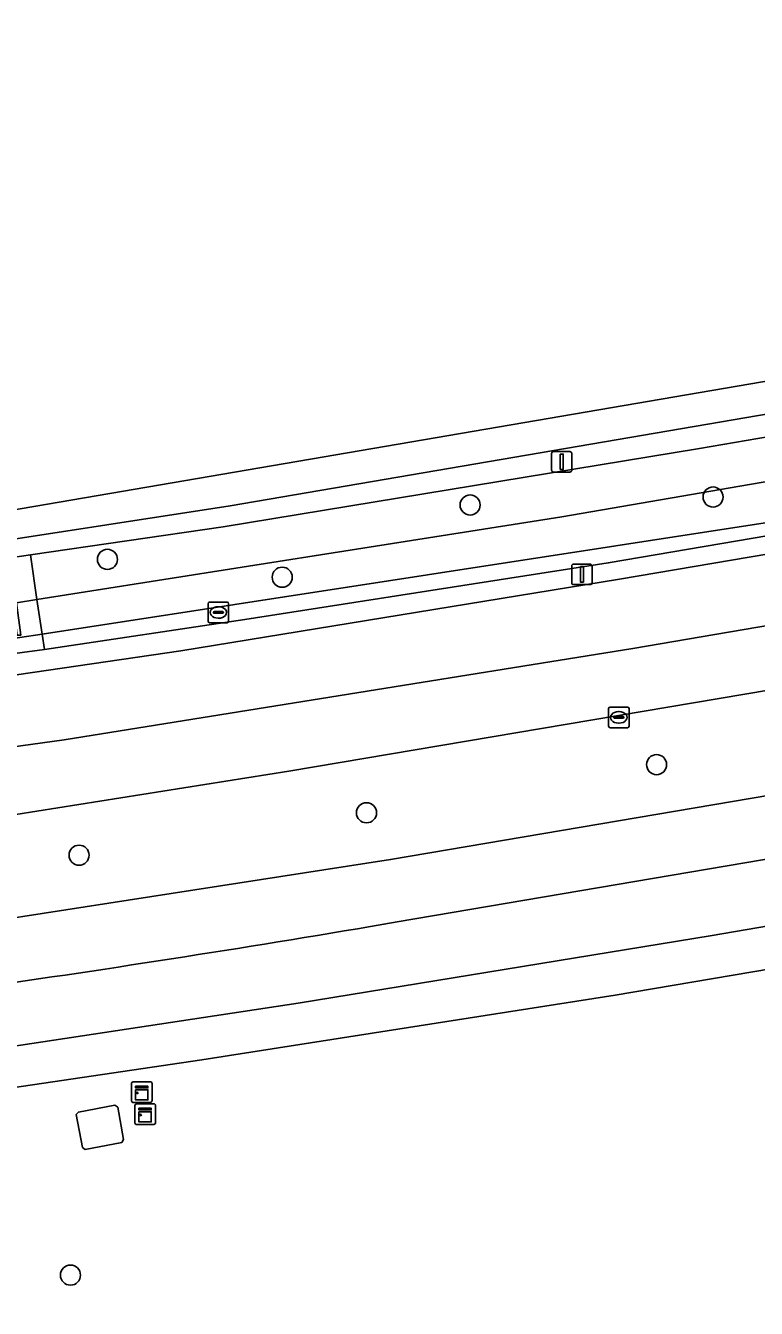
# Model space of a CAD drawing. Extents: x 162184 to 163154, y 385507 to 386516.
# Drawn here: x 162790.8 to 162826.3, y 386425 to 386487.4 of the extents above; entities that cross this region are included whole.
import ezdxf

# ---------------------------------------------------------------- set-up
doc = ezdxf.new("R2010")
doc.units = 0
for name, color, linetype in [('IMGEO_Berm_groen', 7, 'Continuous'), ('IMGEO_Boom', 7, 'Continuous'), ('IMGEO_Erf', 7, 'Continuous'), ('IMGEO_Fietspad_gesloten', 7, 'Continuous'), ('IMGEO_Kast', 7, 'Continuous'), ('IMGEO_Kolk', 7, 'Continuous'), ('IMGEO_Lage_trafo', 7, 'Continuous'), ('IMGEO_Lichtmast', 7, 'Continuous'), ('IMGEO_Oever', 7, 'Continuous'), ('IMGEO_OVBaan_gesloten', 7, 'Continuous'), ('IMGEO_Rijbaan_regionaal_gesloten', 7, 'Continuous'), ('IMGEO_Rioolput', 7, 'Continuous'), ('IMGEO_Terreindeel_open', 7, 'Continuous'), ('IMGEO_Voetpad_open', 7, 'Continuous'), ('IMGEO_Waterloop', 7, 'Continuous')]:
    doc.layers.add(name, color=color, linetype=linetype)

msp = doc.modelspace()

# ---------------------------------------------------------------- linework, layer by layer
at = {"layer": 'IMGEO_Berm_groen'}
for points in [[(162738.965, 386449.282), (162753.988, 386450.967), (162775.976, 386453.735), (162798.32, 386456.989), (162819.676, 386460.484), (162914.081, 386476.501), (162930.748, 386479.182), (162935.766, 386480.019)], [(162929.374, 386480.161), (162876.279, 386470.898), (162873.016, 386470.337), (162842.482, 386465.255), (162819.123, 386461.275), (162801.43, 386458.528), (162791.674, 386457.067), (162789.493, 386456.762)], [(162786.448, 386461.042), (162788.792, 386461.349), (162790.993, 386461.661), (162800.375, 386463.026), (162823.576, 386466.844), (162872.411, 386475.208), (162872.277, 386476.289), (162800.716, 386464.056), (162776.692, 386460.346), (162761.905, 386458.28), (162751.017, 386457.033), (162747.739, 386456.681), (162746.545, 386456.556), (162732.363, 386455.137), (162731.145, 386455)], [(162875.123, 386458.128), (162921.503, 386466.084), (162910.817, 386469.241), (162803.584, 386451.141), (162786.178, 386448.386), (162777.641, 386447.241)], [(162937.49, 386462.555), (162936.93, 386465.635), (162936.304, 386465.534), (162875.591, 386455.128), (162808.85, 386443.802)], [(162788.15, 386440.561), (162787.282, 386440.435), (162786.414, 386440.311), (162786.723, 386437.249), (162788.912, 386437.554), (162804.037, 386439.845), (162824.18, 386443.141), (162937.49, 386462.555)], [(162745.532, 386438.132), (162746.351, 386438.225), (162767.216, 386440.603), (162772.497, 386441.264), (162808.527, 386446.835), (162875.123, 386458.128)]]:
    msp.add_lwpolyline(points, dxfattribs=at)
msp.add_arc((162684.526, 387170.124), 736.886, 278.083974, 279.713144, dxfattribs=at)
at = {"layer": 'IMGEO_Boom'}
for centre in [(162824.228, 386464.482), (162812.402, 386464.093), (162794.745, 386461.447), (162803.254, 386460.577), (162821.48, 386451.458), (162807.357, 386449.115), (162793.365, 386447.05), (162792.947, 386426.615)]:
    msp.add_circle(centre, 0.489, dxfattribs=at)
at = {"layer": 'IMGEO_Erf'}
msp.add_lwpolyline([(163002.712, 386467.501), (163001.756, 386467.842), (162999.262, 386468.477), (162997.489, 386468.786), (162995.824, 386469.032), (162993.927, 386469.309), (162992.151, 386469.571), (162989.841, 386469.185), (162937.766, 386460.481), (162934.477, 386459.931), (162894.907, 386453.027), (162819.461, 386440.236), (162799.345, 386437.091), (162771.737, 386433.026), (162747.295, 386430.111), (162736.141, 386429.087), (162728.219, 386428.267), (162728.615, 386423.374), (162731.201, 386390.943), (162756.092, 386378.524)], dxfattribs=at)
msp.add_lwpolyline([(162795.443, 386433.068), (162793.664, 386432.733), (162793.524, 386432.832), (162793.231, 386434.424), (162793.329, 386434.548), (162795.112, 386434.885), (162795.257, 386434.781), (162795.534, 386433.208)], close=True, dxfattribs=at)
at = {"layer": 'IMGEO_Fietspad_gesloten'}
for points in [[(162875.591, 386455.128), (162936.304, 386465.534), (162936.93, 386465.635), (162937.644, 386468.676), (162921.503, 386466.084), (162875.123, 386458.128), (162808.527, 386446.835), (162772.497, 386441.264), (162767.216, 386440.603), (162746.351, 386438.225), (162745.532, 386438.132)], [(162808.85, 386443.802), (162875.591, 386455.128)]]:
    msp.add_lwpolyline(points, dxfattribs=at)
msp.add_arc((162684.526, 387170.124), 736.886, 278.083974, 279.713144, dxfattribs=at)
at = {"layer": 'IMGEO_Kast'}
for p, q in [((162795.918, 386435.093), (162795.918, 386435.934)), ((162795.918, 386435.934), (162795.918, 386435.093)), ((162795.993, 386436.018), (162796.834, 386436.018)), ((162796.834, 386436.018), (162795.993, 386436.018)), ((162796.918, 386435.943), (162796.918, 386435.102)), ((162796.918, 386435.102), (162796.918, 386435.943)), ((162796.843, 386435.018), (162796.002, 386435.018)), ((162796.002, 386435.018), (162796.843, 386435.018)), ((162796.087, 386434.022), (162796.087, 386434.863)), ((162796.087, 386434.863), (162796.087, 386434.022)), ((162796.162, 386434.947), (162797.003, 386434.947)), ((162797.003, 386434.947), (162796.162, 386434.947)), ((162797.087, 386434.872), (162797.087, 386434.031)), ((162797.087, 386434.031), (162797.087, 386434.872)), ((162797.012, 386433.947), (162796.171, 386433.947)), ((162796.171, 386433.947), (162797.012, 386433.947))]:
    msp.add_line(p, q, dxfattribs=at)
for points in [[(162796.113, 386435.808), (162796.713, 386435.808), (162796.713, 386435.723), (162796.113, 386435.723), (162796.113, 386435.808)], [(162796.113, 386435.633), (162796.713, 386435.633), (162796.713, 386435.144), (162796.113, 386435.144), (162796.113, 386435.633)], [(162796.282, 386434.737), (162796.882, 386434.737), (162796.882, 386434.652), (162796.282, 386434.652), (162796.282, 386434.737)], [(162796.282, 386434.562), (162796.882, 386434.562), (162796.882, 386434.073), (162796.282, 386434.073), (162796.282, 386434.562)]]:
    msp.add_lwpolyline(points, dxfattribs=at)
for centre in [(162796.197, 386435.482), (162796.366, 386434.411)]:
    msp.add_circle(centre, 0.0377, dxfattribs=at)
for centre, start, end in [((162795.996, 386435.94), 92.4484, 184.28452), ((162795.996, 386435.94), 92.4484, 184.28452), ((162796.84, 386435.94), 2.4484, 94.28452), ((162796.84, 386435.94), 2.4484, 94.28452), ((162795.996, 386435.096), 182.4484, 274.28452), ((162795.996, 386435.096), 182.4484, 274.28452), ((162796.165, 386434.869), 92.4484, 184.28452), ((162796.165, 386434.869), 92.4484, 184.28452), ((162796.84, 386435.096), 272.4484, 4.28452), ((162796.84, 386435.096), 272.4484, 4.28452), ((162797.009, 386434.869), 2.4484, 94.28452), ((162797.009, 386434.869), 2.4484, 94.28452), ((162796.165, 386434.025), 182.4484, 274.28452), ((162796.165, 386434.025), 182.4484, 274.28452), ((162797.009, 386434.025), 272.4484, 4.28452), ((162797.009, 386434.025), 272.4484, 4.28452)]:
    msp.add_arc(centre, 0.0779, start, end, dxfattribs=at)
at = {"layer": 'IMGEO_Kolk'}
for p, q in [((162819.14, 386453.33), (162819.14, 386454.182)), ((162819.215, 386454.256), (162820.067, 386454.256)), ((162819.628, 386454.036), (162819.653, 386454.036)), ((162820.141, 386454.182), (162820.141, 386453.33)), ((162819.399, 386453.75), (162819.399, 386453.762)), ((162819.837, 386453.713), (162819.439, 386453.713)), ((162819.442, 386453.799), (162819.84, 386453.799)), ((162819.651, 386453.476), (162819.626, 386453.476)), ((162819.883, 386453.762), (162819.883, 386453.75)), ((162820.067, 386453.256), (162819.215, 386453.256))]:
    msp.add_line(p, q, dxfattribs=at)
for points in [[(162819.14, 386453.33), (162819.14, 386454.182)], [(162819.215, 386454.256), (162820.067, 386454.256)], [(162820.141, 386454.182), (162820.141, 386453.33)], [(162820.067, 386453.256), (162819.215, 386453.256)]]:
    msp.add_lwpolyline(points, dxfattribs=at)
for centre, radius, start, end in [((162819.217, 386454.18), 0.0765, 91.55205, 178.44795), ((162819.217, 386454.18), 0.0765, 91.55205, 178.44795), ((162820.065, 386454.18), 0.0765, 1.55205, 88.44795), ((162820.065, 386454.18), 0.0765, 1.55205, 88.44795), ((162819.439, 386453.759), 0.0403, 85.87752, 175.75265), ((162819.436, 386453.749), 0.0366, 178.93798, 274.71019), ((162819.84, 386453.756), 0.043, 264.86636, 352.45326), ((162819.844, 386453.761), 0.0386, 1.73085, 96.63898), ((162819.217, 386453.332), 0.0765, 181.55205, 268.44795), ((162819.217, 386453.332), 0.0765, 181.55205, 268.44795), ((162820.065, 386453.332), 0.0765, 271.55205, 358.44795), ((162820.065, 386453.332), 0.0765, 271.55205, 358.44795)]:
    msp.add_arc(centre, radius, start, end, dxfattribs=at)
for centre, major_axis, ratio, start_param, end_param in [((162819.627, 386453.756), (-0.387, 0.002), 0.722429, 4.712389, 7.853982), ((162819.652, 386453.756), (-0.39, 0.002), 0.717154, 1.570796, 4.712389)]:
    msp.add_ellipse(centre, major_axis=major_axis, ratio=ratio, start_param=start_param, end_param=end_param, dxfattribs=at)
at = {"layer": 'IMGEO_Lage_trafo'}
msp.add_lwpolyline([(162795.443, 386433.068), (162795.534, 386433.208), (162795.257, 386434.781), (162795.112, 386434.885), (162793.329, 386434.548), (162793.231, 386434.424), (162793.524, 386432.832), (162793.664, 386432.733)], close=True, dxfattribs=at)
at = {"layer": 'IMGEO_Lichtmast'}
for p, q in [((162816.366, 386465.796), (162816.366, 386466.596)), ((162816.366, 386466.596), (162816.366, 386465.796)), ((162816.466, 386466.696), (162817.256, 386466.696)), ((162817.256, 386466.696), (162816.466, 386466.696)), ((162817.356, 386466.596), (162817.356, 386465.796)), ((162817.356, 386465.796), (162817.356, 386466.596)), ((162817.256, 386465.696), (162816.466, 386465.696)), ((162816.466, 386465.696), (162817.256, 386465.696)), ((162817.348, 386460.318), (162817.348, 386461.118)), ((162817.348, 386461.118), (162817.348, 386460.318)), ((162817.448, 386461.218), (162818.238, 386461.218)), ((162818.238, 386461.218), (162817.448, 386461.218)), ((162818.338, 386461.118), (162818.338, 386460.318)), ((162818.338, 386460.318), (162818.338, 386461.118)), ((162818.238, 386460.218), (162817.448, 386460.218)), ((162817.448, 386460.218), (162818.238, 386460.218))]:
    msp.add_line(p, q, dxfattribs=at)
for points in [[(162816.786, 386466.571), (162816.936, 386466.571), (162816.936, 386465.821), (162816.786, 386465.821), (162816.786, 386466.571)], [(162817.768, 386461.093), (162817.918, 386461.093), (162817.918, 386460.343), (162817.768, 386460.343), (162817.768, 386461.093)]]:
    msp.add_lwpolyline(points, dxfattribs=at)
for centre, start, end in [((162816.466, 386466.596), 90, 180), ((162816.466, 386466.596), 90, 180), ((162817.256, 386466.596), 0, 90), ((162817.256, 386466.596), 360, 90), ((162816.466, 386465.796), 180, 270), ((162816.466, 386465.796), 180, 270), ((162817.256, 386465.796), 270, 0), ((162817.256, 386465.796), 270, 0), ((162817.448, 386461.118), 90, 180), ((162817.448, 386461.118), 90, 180), ((162818.238, 386461.118), 0, 90), ((162818.238, 386461.118), 360, 90), ((162817.448, 386460.318), 180, 270), ((162817.448, 386460.318), 180, 270), ((162818.238, 386460.318), 270, 0), ((162818.238, 386460.318), 270, 0)]:
    msp.add_arc(centre, 0.1, start, end, dxfattribs=at)
at = {"layer": 'IMGEO_Oever'}
for points in [[(162872.681, 386473.036), (162872.411, 386475.208), (162823.576, 386466.844), (162800.375, 386463.026), (162790.993, 386461.661), (162791.315, 386459.486), (162816.866, 386463.522), (162842.012, 386467.842), (162865.247, 386471.777)], [(162842.482, 386465.255), (162873.016, 386470.337), (162872.939, 386470.959), (162864.688, 386469.483), (162838.254, 386464.991), (162791.566, 386457.801), (162791.674, 386457.067), (162801.43, 386458.528), (162819.123, 386461.275)]]:
    msp.add_lwpolyline(points, close=True, dxfattribs=at)
at = {"layer": 'IMGEO_OVBaan_gesloten'}
for points in [[(162903.036, 386471.215), (162930.686, 386475.855), (162936.29, 386476.796), (162935.766, 386480.019), (162930.748, 386479.182), (162914.081, 386476.501), (162819.676, 386460.484), (162798.32, 386456.989), (162775.976, 386453.735), (162753.988, 386450.967), (162738.965, 386449.282), (162733.052, 386448.714), (162731.833, 386448.6), (162725.615, 386448.045), (162718.65, 386447.535), (162712.67, 386447.073), (162711.941, 386446.997), (162707.704, 386446.694), (162697.511, 386446.119)], [(162666.495, 386444.765), (162666.171, 386444.74), (162662.437, 386444.631), (162662.453, 386441.323), (162669.599, 386441.495), (162681.85, 386441.971), (162696.844, 386442.665), (162710.114, 386443.564), (162717.533, 386444.067), (162721.585, 386444.342), (162724.599, 386444.64), (162729.487, 386445.02), (162734.721, 386445.541), (162748.517, 386446.914), (162772.468, 386449.874), (162792.635, 386452.668), (162820.329, 386457.113), (162903.036, 386471.215)], [(162903.036, 386471.215), (162820.329, 386457.113), (162792.635, 386452.668), (162772.468, 386449.874), (162748.517, 386446.914), (162734.721, 386445.541), (162729.487, 386445.02), (162724.599, 386444.64), (162721.585, 386444.342), (162717.533, 386444.067), (162710.114, 386443.564), (162696.844, 386442.665), (162681.85, 386441.971), (162669.599, 386441.495), (162662.453, 386441.323), (162662.468, 386438.015), (162668.036, 386438.108), (162678.858, 386438.443), (162691.187, 386439.073)], [(162777.641, 386447.241), (162786.178, 386448.386), (162803.584, 386451.141), (162910.817, 386469.241)]]:
    msp.add_lwpolyline(points, dxfattribs=at)
at = {"layer": 'IMGEO_Rijbaan_regionaal_gesloten'}
for points in [[(162928.029, 386487.421), (162777.114, 386461.613), (162713.994, 386455.246), (162663.073, 386452.927)], [(162731.145, 386455), (162732.363, 386455.137), (162746.545, 386456.556), (162747.739, 386456.681), (162751.017, 386457.033), (162761.905, 386458.28), (162776.692, 386460.346), (162800.716, 386464.056), (162872.277, 386476.289), (162875.342, 386476.813), (162891.334, 386479.529), (162905.713, 386481.828)]]:
    msp.add_lwpolyline(points, dxfattribs=at)
at = {"layer": 'IMGEO_Rioolput'}
for p, q in [((162799.645, 386458.438), (162799.645, 386459.29)), ((162799.72, 386459.364), (162800.572, 386459.364)), ((162800.133, 386459.144), (162800.158, 386459.144)), ((162800.646, 386459.29), (162800.646, 386458.438)), ((162799.904, 386458.858), (162799.904, 386458.87)), ((162800.342, 386458.821), (162799.944, 386458.821)), ((162799.947, 386458.907), (162800.345, 386458.907)), ((162800.156, 386458.584), (162800.131, 386458.584)), ((162800.388, 386458.87), (162800.388, 386458.858)), ((162800.572, 386458.364), (162799.72, 386458.364))]:
    msp.add_line(p, q, dxfattribs=at)
for points in [[(162799.645, 386458.438), (162799.645, 386459.29)], [(162799.72, 386459.364), (162800.572, 386459.364)], [(162800.646, 386459.29), (162800.646, 386458.438)], [(162800.572, 386458.364), (162799.72, 386458.364)]]:
    msp.add_lwpolyline(points, dxfattribs=at)
for centre, radius, start, end in [((162799.722, 386459.288), 0.0765, 91.55205, 178.44795), ((162799.722, 386459.288), 0.0765, 91.55205, 178.44795), ((162800.57, 386459.288), 0.0765, 1.55205, 88.44795), ((162800.57, 386459.288), 0.0765, 1.55205, 88.44795), ((162799.722, 386458.44), 0.0765, 181.55205, 268.44795), ((162799.722, 386458.44), 0.0765, 181.55205, 268.44795), ((162799.944, 386458.867), 0.0403, 85.87752, 175.75265), ((162799.941, 386458.857), 0.0366, 178.93798, 274.71019), ((162800.345, 386458.864), 0.043, 264.86636, 352.45326), ((162800.349, 386458.869), 0.0386, 1.73085, 96.63898), ((162800.57, 386458.44), 0.0765, 271.55205, 358.44795), ((162800.57, 386458.44), 0.0765, 271.55205, 358.44795)]:
    msp.add_arc(centre, radius, start, end, dxfattribs=at)
for centre, major_axis, ratio, start_param, end_param in [((162800.132, 386458.864), (-0.387, 0.002), 0.722429, 4.712389, 7.853982), ((162800.157, 386458.864), (-0.39, 0.002), 0.717154, 1.570796, 4.712389)]:
    msp.add_ellipse(centre, major_axis=major_axis, ratio=ratio, start_param=start_param, end_param=end_param, dxfattribs=at)
at = {"layer": 'IMGEO_Terreindeel_open'}
for points in [[(162789.918, 386460.919), (162790.101, 386460.877), (162790.317, 386459.328), (162791.315, 386459.486), (162790.993, 386461.661), (162788.792, 386461.349), (162789.13, 386459.139), (162790.144, 386459.304)], [(162790.144, 386459.304), (162789.13, 386459.139), (162789.384, 386457.477), (162791.566, 386457.801), (162791.315, 386459.486), (162790.317, 386459.328), (162790.535, 386457.765), (162790.359, 386457.764)], [(162791.566, 386457.801), (162789.384, 386457.477), (162789.493, 386456.762), (162791.674, 386457.067)]]:
    msp.add_lwpolyline(points, close=True, dxfattribs=at)
at = {"layer": 'IMGEO_Voetpad_open'}
msp.add_lwpolyline([(162894.907, 386453.027), (162934.477, 386459.931), (162937.766, 386460.481), (162937.49, 386462.555), (162824.18, 386443.141), (162804.037, 386439.845), (162788.912, 386437.554), (162786.723, 386437.249), (162783.511, 386436.802), (162763.541, 386434.021), (162750.557, 386432.581), (162748.72, 386432.378), (162743.447, 386431.793), (162735.818, 386431.083), (162728.054, 386430.27), (162728.219, 386428.267), (162736.141, 386429.087), (162747.295, 386430.111), (162771.737, 386433.026), (162799.345, 386437.091), (162819.461, 386440.236)], close=True, dxfattribs=at)
at = {"layer": 'IMGEO_Waterloop'}
msp.add_lwpolyline([(162872.939, 386470.959), (162872.681, 386473.036), (162865.247, 386471.777), (162842.012, 386467.842), (162816.866, 386463.522), (162791.315, 386459.486), (162791.566, 386457.801), (162838.254, 386464.991), (162864.688, 386469.483)], close=True, dxfattribs=at)

doc.saveas('drawing.dxf')
